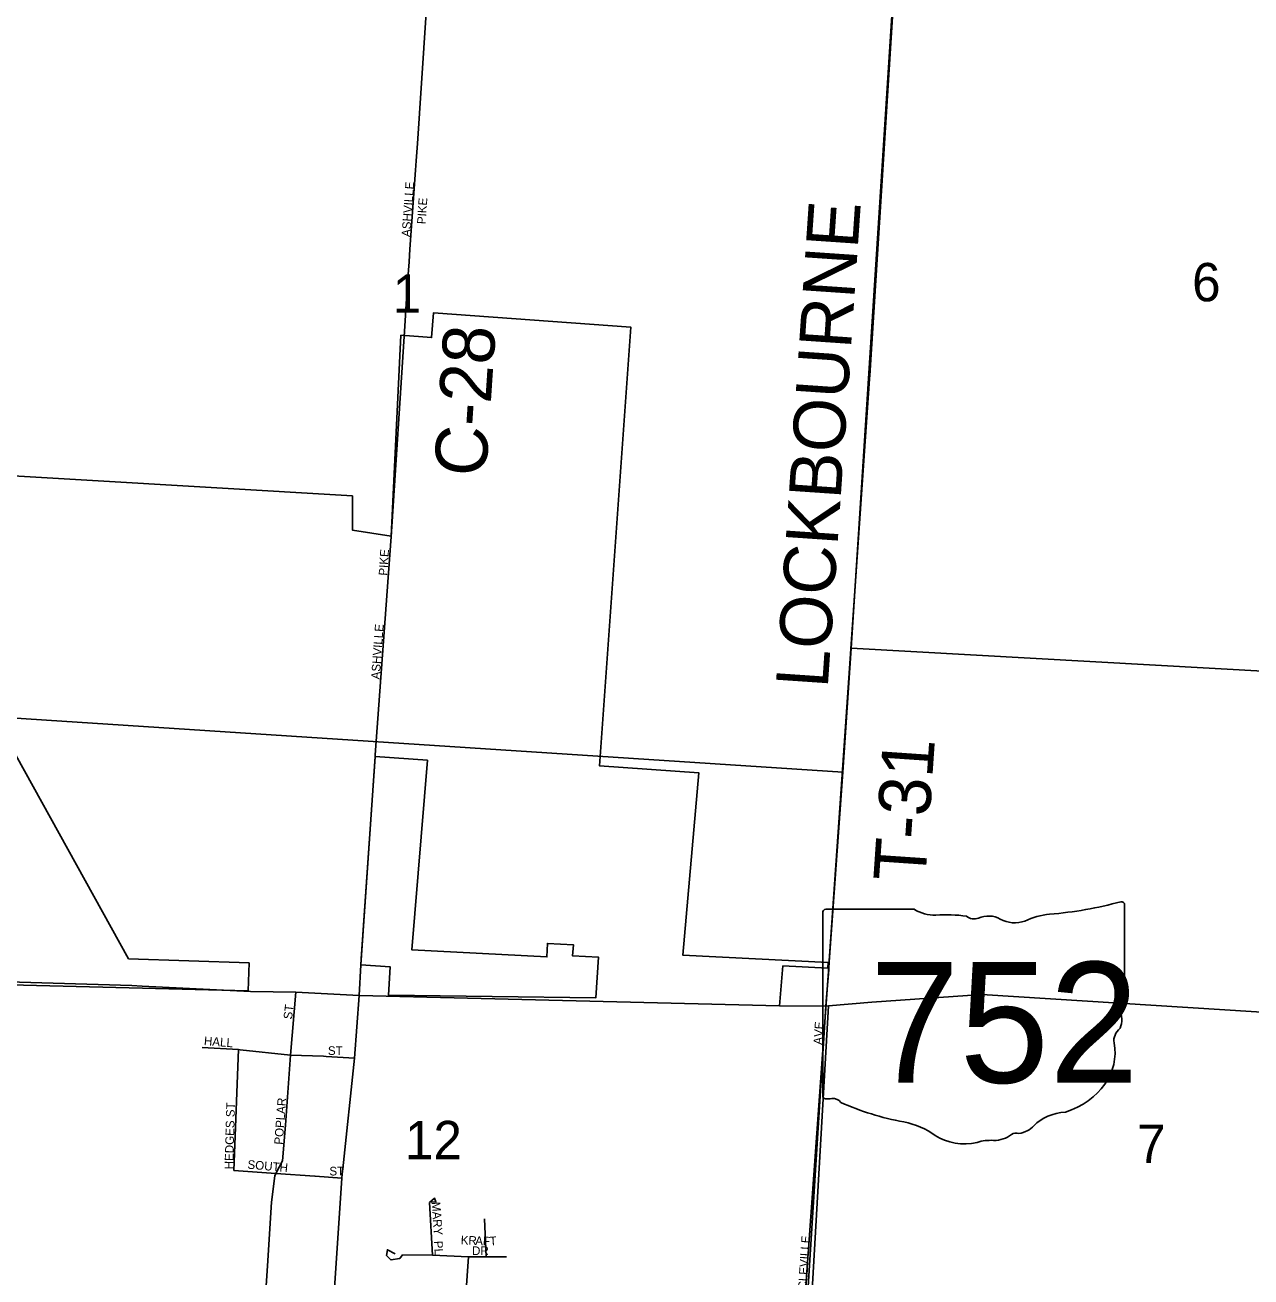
# Model space of a CAD drawing. Extents: x 1643459 to 2064572, y 425441 to 780708.
# Drawn here: x 1839200 to 1846272, y 626429 to 633650 of the extents above; entities that cross this region are included whole.
import ezdxf

# ---------------------------------------------------------------- set-up
doc = ezdxf.new("R2010")
doc.units = 0
for name, color, linetype in [('GM_X_Adjacent_County', 7, 'Continuous'), ('GM_X_Airport_Class_2', 7, 'Continuous'), ('GM_X_Airport_Class_3', 7, 'Continuous'), ('GM_X_Major_River', 7, 'Continuous'), ('GM_X_Major_River_Text', 7, 'Continuous'), ('GM_X_Minor_Lake', 7, 'Continuous'), ('GM_X_Rail_Line_Text', 7, 'Continuous'), ('GM_X_Section_Text', 7, 'Continuous'), ('GM_X_State_Route', 7, 'Continuous'), ('PM_P_Cells', 7, 'Continuous'), ('RD_X_Text', 7, 'Continuous'), ('ST_Details', 7, 'Continuous')]:
    doc.layers.add(name, color=color, linetype=linetype)

msp = doc.modelspace()

# ---------------------------------------------------------------- linework, layer by layer
at = {"layer": 'GM_X_Airport_Class_2'}
for points in [[(1841452.8, 632812.8), (1841420.9, 632357.2), (1841415.8, 632284)], [(1841312.7, 630696.9), (1841311.1, 630672), (1841220.7, 629440.9), (1841219.8, 629427.9)], [(1840621.7, 626860.5), (1840641, 627012.9), (1840647.7, 627025.7), (1840685.9, 627098.9), (1840703.5, 627303.6), (1840732.5, 627708.7), (1840762.9, 628070.9)], [(1843589.1, 624562.2), (1843590.7, 624583.8), (1843594.7, 624637.1), (1843622.5, 625043.3), (1843646.8, 625374.1), (1843667.6, 625667.5), (1843686.7, 625924.4), (1843702.4, 626129.3), (1843820.4, 627990.4), (1843824.4, 628042.8)], [(1840221.9, 627751.6), (1840432.2, 627740.6), (1840442.1, 627739.5)], [(1840404.2, 627042.8), (1840432.2, 627740.6)], [(1840442.1, 627739.5), (1840732.5, 627708.7), (1840921.9, 627701.8), (1840936.6, 627700.9)], [(1840936.6, 627700.9), (1841101.7, 627690.8)], [(1840404.2, 627042.8), (1840647.7, 627025.7), (1840872.6, 627009.9)], [(1840872.6, 627009.9), (1840874, 627009.8), (1841028.8, 626998.8)], [(1840571.5, 625069.1), (1840564.6, 625168.3), (1840549.1, 625511.7), (1840550.5, 625690.4), (1840551, 625754.7), (1840574.5, 626117.4), (1840598.8, 626493.2), (1840621.7, 626860.5)], [(1841550.6, 626554.6), (1841533.2, 626857.4), (1841562.5, 626882.5), (1841570.9, 626861.5), (1841542.9, 626859.9)], [(1841859.8, 626544.9), (1841851.5, 626763.2)], [(1841335.8, 626562.2), (1841290.5, 626585.4), (1841286.3, 626551.9), (1841311.4, 626526.8), (1841361.7, 626535.2), (1841378.4, 626556.1), (1841550.6, 626554.6), (1841758.3, 626544.4), (1841859.8, 626544.9), (1841978.3, 626545.4)], [(1841737.6, 626233.4), (1841738.2, 626242.7), (1841758.3, 626544.4)]]:
    msp.add_lwpolyline(points, dxfattribs=at)
at = {"layer": 'GM_X_Major_River_Text'}
for points in [[(1844072.4, 631608.6), (1844073.7, 631627.4), (1844208.2, 633759.5)], [(1844006.9, 630664.7), (1844072.4, 631608.6)], [(1843915.8, 629353.7), (1844006.9, 630664.7)], [(1843839.3, 628252.5), (1843915.8, 629353.7)], [(1843836.3, 628200), (1843837.2, 628210.7), (1843838.8, 628245.1), (1843839.3, 628252.5)], [(1843824.4, 628042.8), (1843836.3, 628200)]]:
    msp.add_lwpolyline(points, dxfattribs=at)
at = {"layer": 'GM_X_Minor_Lake'}
for points in [[(1842598.4, 651031.2), (1842209.8, 645567.3), (1842043, 642865.2), (1841718.5, 637495.8), (1841587.8, 634822.8), (1841463.4, 632965.7), (1841456.5, 632865.7)], [(1841456.5, 632865.7), (1841452.8, 632812.8)], [(1841415.8, 632284), (1841407.3, 632162), (1841401.5, 632072.4)], [(1841401.5, 632072.4), (1841391.2, 631913.7)], [(1841391.2, 631913.7), (1841312.7, 630696.9)], [(1841219.8, 629427.9), (1841139, 628264.4)], [(1841139, 628264.4), (1841136.6, 628228.8), (1841127.8, 628052.7)]]:
    msp.add_lwpolyline(points, dxfattribs=at)
at = {"layer": 'GM_X_Rail_Line_Text'}
for points in [[(1838707.2, 631075.4), (1841088.7, 630933.7), (1841088.7, 630736.9), (1841312.5, 630701.1), (1841369, 631860.3), (1841545.5, 631847.5), (1841555.7, 631989.2), (1842695.8, 631907), (1842513.5, 629377.4), (1843086.4, 629337.3), (1842994.4, 628285), (1843832.6, 628242.1), (1843831.1, 628210.5), (1843571.8, 628222.7), (1843553, 627992.9), (1843820.4, 627990.4), (1843835.2, 627991.7), (1843729.5, 626152.5)], [(1838883.3, 628119.9), (1840487.3, 628079.8), (1840492.9, 628240.1), (1839797.3, 628264.4), (1839045.9, 629620)]]:
    msp.add_lwpolyline(points, dxfattribs=at)
msp.add_lwpolyline([(1841522.1, 629409), (1841219.3, 629430.1), (1841136.6, 628228.8), (1841307.3, 628217.2), (1841296.1, 628054.1), (1842492.2, 628038.2), (1842508.6, 628272.6), (1842358.8, 628280.4), (1842363.3, 628345.3), (1842213.5, 628353.1), (1842210.8, 628275.2), (1841430.8, 628316.1)], close=True, dxfattribs=at)
at = {"layer": 'GM_X_State_Route'}
for points in [[(1838892.6, 635002.3), (1844261, 634632.6), (1843965.1, 630055.8), (1843917.7, 629340), (1838557.1, 629689.7)], [(1844261, 634632.6), (1848078.1, 634400.3), (1847786.3, 629841.4), (1843965.1, 630055.8)], [(1843965.1, 630055.8), (1847786.3, 629841.4), (1847476.4, 624450.7), (1843583.4, 624695.4), (1843917.7, 629340)], [(1838557.1, 629689.7), (1843917.7, 629340), (1843583.4, 624695.4), (1843542.1, 624017.5), (1838195.8, 624403.2)]]:
    msp.add_lwpolyline(points, close=True, dxfattribs=at)
at = {"layer": 'RD_X_Text'}
for points in [[(1838623.1, 628143.2), (1838712.8, 628143.2), (1839816.5, 628110), (1839875.8, 628107)], [(1839875.8, 628107), (1840501, 628075.4), (1840762.9, 628070.9), (1841127.8, 628052.7)], [(1841033.6, 627053.1), (1841101.7, 627690.8), (1841127.8, 628052.7)], [(1841127.8, 628052.7), (1843553, 627992.9), (1843820.4, 627990.4)], [(1843820.4, 627990.4), (1843835.3, 627991.8), (1844086, 628014.7), (1844719.7, 628058.1), (1847676, 627872.3), (1848380, 627898.4), (1848773.4, 627829.2)], [(1840968, 626104.1), (1841028.8, 626998.8), (1841030.4, 627022.4), (1841033.6, 627053.1)]]:
    msp.add_lwpolyline(points, dxfattribs=at)
at = {"layer": 'ST_Details'}
for p, q in [((1843802.7, 628531.2), (1843802.7, 627474.5)), ((1844329.5, 628549.3), (1843819.8, 628549.3)), ((1845542.9, 628022.8), (1845542.9, 628575.5)), ((1845542.7, 628022.9), (1845542.9, 628022.8))]:
    msp.add_line(p, q, dxfattribs=at)
for centre, major_axis, start_param, end_param in [((1844923, 629989.9), (1845.5, 0), 4.814394, 5.042369), ((1845523.6, 628577.8), (19.4, 0), 6.141152, 7.989035), ((1843822.6, 628533.4), (20.2, 0), 1.712693, 3.28349), ((1844450.8, 628672), (195.5, 0), 4.042523, 4.731795), ((1844515.7, 627956.1), (702, 0), 1.404758, 1.657858), ((1844757.8, 628416.8), (117.3, 0), 0.950623, 2.079405), ((1845158.4, 628226.6), (371.3, 0), 1.699011, 2.107814), ((1844675, 628538.9), (56.4, 0), 3.836095, 5.185415), ((1844909.2, 628584.3), (141.1, 0), 4.081561, 5.145723), ((1845522.2, 628020.7), (20.7, 0), 5.05454, 6.418171), ((1845538.4, 627982.2), (30, 0), 1.883978, 3.671073), ((1845347.7, 627912.3), (180, 0), 5.934695, 6.695948), ((1845612.3, 627791.5), (130.9, 0), 2.387724, 3.262537), ((1845026.4, 627721.2), (461.6, 0), 5.101752, 6.440018), ((1843822.8, 627472.2), (20.3, 0), 3.00124, 4.508301), ((1843825.9, 627580.3), (155.2, 0), 4.665946, 4.897461), ((1843857.7, 627413.6), (56, 0), 0.519207, 1.627899), ((1844564.3, 628362.9), (1332.7, 0), 4.195997, 4.488961), ((1845221, 627177.9), (252.8, 0), 1.647645, 2.488434), ((1844166.9, 626999.8), (417, 0), 0.823519, 1.323587), ((1844900.7, 627372.1), (149.1, 0), 4.937069, 5.64225), ((1844617.9, 627408.3), (264.6, 0), 4.026481, 4.996735), ((1844770.8, 627043), (217.4, 0), 1.495662, 1.94098), ((1844790.1, 627329.2), (141, 0), 4.691044, 5.507374), ((1844917.6, 627226.9), (39.7, 0), 1.147584, 2.315152)]:
    msp.add_ellipse(centre, major_axis=major_axis, ratio=0.8, start_param=start_param, end_param=end_param, dxfattribs=at)

# ---------------------------------------------------------------- texts
at = {"layer": 'GM_X_Adjacent_County'}
for s, p in [('6', (1845932.6, 632056.3)), ('1', (1841321.4, 631990.3)), ('12', (1841391.8, 627107.9)), ('7', (1845615.8, 627087))]:
    msp.add_text(s, height=221, rotation=0.00001, dxfattribs=at).set_placement(p)
at = {"layer": 'GM_X_Airport_Class_3'}
for s, rotation, p in [('ASHVILLE', 85.79378, (1841422.1, 632426.2)), ('PIKE', 86.31042, (1841511.4, 632499.9)), ('PIKE', 86.31087, (1841290.1, 630472.5)), ('ASHVILLE', 85.79356, (1841246.1, 629874.2)), ('ST', 82.88002, (1840740.1, 627912.3)), ('AVE', 86.05688, (1843798, 627766.6)), ('HALL', 355.36692, (1840231, 627766.5)), ('ST', 0.00001, (1840947.4, 627709.3)), ('HEDGES ST', 88.45271, (1840401.2, 627049)), ('POPLAR', 85.7636, (1840687.3, 627190.3)), ('SOUTH', 355.02841, (1840481.9, 627053.7)), ('ST', 0.00001, (1840956.2, 627014.2)), ('MARY', 274.08858, (1841545.8, 626860.2)), ('K', 357.31111, (1841712.9, 626617.5)), ('R', 357.33193, (1841756.9, 626615.5)), ('A', 357.33294, (1841796.5, 626613.6)), ('F', 357.41632, (1841840.5, 626611.6)), ('T', 4.24349, (1841882.2, 626610.1)), ('CIRCLEVILLE', 86.14516, (1843701.3, 626239.8)), ('PL', 273.57379, (1841559, 626635.7)), ('DR', 0.00001, (1841779, 626555.1))]:
    msp.add_text(s, height=50, rotation=rotation, dxfattribs=at).set_placement(p)
at = {"layer": 'GM_X_Major_River'}
for s, rotation, p in [('LOCKBOURNE', 86.09233, (1843830.4, 629820.4)), ('T-31', 86.09231, (1844392.9, 628702.9))]:
    msp.add_text(s, height=300, rotation=rotation, dxfattribs=at).set_placement(p)
at = {"layer": 'GM_X_Section_Text'}
msp.add_text('C-28', height=300, rotation=86.23092, dxfattribs=at).set_placement((1841859.1, 631040.5))
at = {"layer": 'PM_P_Cells'}
for s in ['s', 'r']:
    msp.add_text(s, height=1, dxfattribs=at).set_placement((1844653.2, 627932.6))
msp.add_text('752', height=1, rotation=0.00001, dxfattribs=at).set_placement((1844300.2, 627859.8))
at = {"layer": 'ST_Details'}
msp.add_text('752', height=696.1, dxfattribs=at).set_placement((1844072.6, 627549))

doc.saveas('drawing.dxf')
